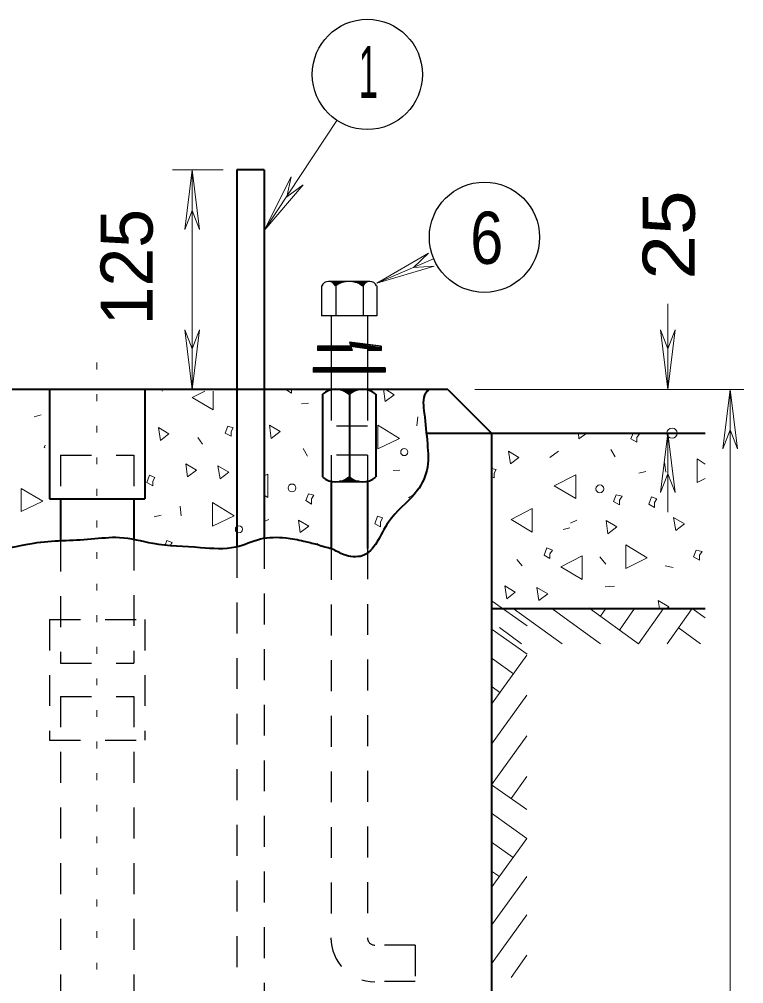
# Model space of a CAD drawing. Extents: x 312583 to 312854, y 144419 to 144597.
# Drawn here: x 312630.09 to 312640.64, y 144537.27 to 144551.32 of the extents above; entities that cross this region are included whole.
import ezdxf

# ---------------------------------------------------------------- set-up
doc = ezdxf.new("R2010")
doc.units = 0
doc.header["$LTSCALE"] = 0.3
doc.header["$PDMODE"] = 32
doc.header["$PDSIZE"] = 0.15
doc.linetypes.add('DOTTED', pattern=[1.5, 0.3, -1.2])
doc.linetypes.add('SHORT_DASHED', pattern=[2.7, 1.5, -1.2])
doc.layers.add('1', color=7, linetype='Continuous', lineweight=25)
doc.layers.add('2', color=7, linetype='Continuous', lineweight=13)

msp = doc.modelspace()

# ---------------------------------------------------------------- linework, layer by layer
at = {"layer": '1', "lineweight": 40}
for p, q in [((312633.6543, 144549.1237), (312633.2556, 144549.1237)), ((312633.2556, 144549.1237), (312633.2556, 144543.6344)), ((312633.6543, 144549.1237), (312633.6543, 144543.7647)), ((312636.33, 144545.9267), (312626.1103, 144545.9267)), ((312630.5263, 144545.9267), (312630.5263, 144544.332)), ((312631.914, 144545.9267), (312631.914, 144544.332)), ((312634.8963, 144545.9267), (312634.8963, 144544.5774)), ((312636.33, 144545.9267), (312636.9663, 144545.2904)), ((312634.5053, 144545.8577), (312634.5053, 144544.654)), ((312635.2796, 144545.8577), (312635.2796, 144544.654)), ((312636.0156, 144545.2904), (312636.9663, 144545.2904)), ((312636.9663, 144545.2904), (312636.9663, 144526.76)), ((312636.9663, 144545.2904), (312640.079, 144545.2904)), ((312634.628, 144544.5927), (312634.628, 144543.6037)), ((312635.157, 144544.5927), (312635.157, 144543.6114)), ((312630.5263, 144544.332), (312631.914, 144544.332)), ((312630.6873, 144544.332), (312630.6873, 144543.7264)), ((312631.753, 144544.332), (312631.753, 144543.7417)), ((312636.9663, 144542.7374), (312640.079, 144542.7374))]:
    msp.add_line(p, q, dxfattribs=at)
at = {"layer": '1'}
for p, q in [((312634.49, 144547.437), (312634.49, 144547)), ((312635.1953, 144547.4984), (312634.5973, 144547.4984)), ((312634.697, 144547.437), (312634.697, 144547)), ((312635.0956, 144547.437), (312635.0956, 144547)), ((312635.295, 144547.437), (312635.295, 144547)), ((312635.295, 144547), (312634.49, 144547)), ((312634.628, 144547), (312634.628, 144545.9267)), ((312635.157, 144547), (312635.157, 144545.9267)), ((312634.4286, 144546.5554), (312634.4286, 144546.494)), ((312634.9116, 144546.5554), (312634.4286, 144546.5554)), ((312634.9346, 144546.494), (312634.4286, 144546.494)), ((312635.3563, 144546.5554), (312635.3563, 144546.494)), ((312635.4176, 144546.241), (312634.3673, 144546.241)), ((312634.3673, 144546.241), (312634.3673, 144546.1797)), ((312635.4176, 144546.2257), (312634.3673, 144546.2257)), ((312635.4176, 144546.2104), (312634.3673, 144546.2104)), ((312635.4176, 144546.195), (312634.3673, 144546.195)), ((312635.4176, 144546.1797), (312634.3673, 144546.1797)), ((312635.4176, 144546.241), (312635.4176, 144546.1797)), ((312635.157, 144545.9267), (312634.628, 144545.9267)), ((312635.088, 144545.9267), (312634.697, 144545.9267))]:
    msp.add_line(p, q, dxfattribs=at)
at = {"layer": '1', "linetype": 'DOTTED', "lineweight": 13}
msp.add_line((312631.2163, 144535.178), (312631.2163, 144546.632), dxfattribs=at)
at = {"layer": '1', "linetype": 'SHORT_DASHED'}
for p, q in [((312634.628, 144545.9267), (312634.628, 144545.39)), ((312635.157, 144545.9267), (312635.157, 144545.39)), ((312635.157, 144545.39), (312634.628, 144545.39)), ((312630.6873, 144544.9684), (312631.753, 144544.9684)), ((312630.6873, 144544.9684), (312630.6873, 144544.332)), ((312631.753, 144544.9684), (312631.753, 144544.332)), ((312635.157, 144544.9684), (312634.628, 144544.9684)), ((312634.628, 144544.9684), (312634.628, 144544.5927)), ((312635.157, 144544.9684), (312635.157, 144544.5927)), ((312635.088, 144544.5774), (312634.697, 144544.5774)), ((312630.6873, 144543.7264), (312630.6873, 144541.94)), ((312631.753, 144543.7417), (312631.753, 144541.94)), ((312633.6543, 144543.7647), (312633.6543, 144526.76)), ((312633.2556, 144543.6344), (312633.2556, 144526.76)), ((312634.628, 144543.6037), (312634.628, 144537.938)), ((312635.157, 144543.6114), (312635.157, 144537.938)), ((312630.5263, 144542.5764), (312631.914, 144542.5764)), ((312630.5263, 144542.5764), (312630.5263, 144540.8207)), ((312631.914, 144542.5764), (312631.914, 144540.8207)), ((312630.6873, 144541.94), (312631.753, 144541.94)), ((312630.6873, 144541.457), (312631.753, 144541.457)), ((312630.6873, 144541.457), (312630.6873, 144535.178)), ((312631.753, 144541.457), (312631.753, 144535.178)), ((312630.5263, 144540.8207), (312631.914, 144540.8207)), ((312635.8546, 144537.8307), (312635.2643, 144537.8307)), ((312635.8546, 144537.8307), (312635.8546, 144537.3017)), ((312635.8546, 144537.3017), (312635.2643, 144537.3017))]:
    msp.add_line(p, q, dxfattribs=at)
at = {"layer": '1'}
for points in [[(312634.6203, 144547.4984), (312634.8426, 144547.4984), (312634.8043, 144547.4907), (312634.7813, 144547.483), (312634.7353, 144547.4677), (312634.697, 144547.437), (312634.6816, 144547.4677), (312634.6586, 144547.483), (312634.628, 144547.4984), (312634.8273, 144547.4984), (312634.766, 144547.483), (312634.7276, 144547.4677), (312634.697, 144547.4447), (312634.6663, 144547.4754), (312634.6433, 144547.4907), (312634.7966, 144547.4907), (312634.743, 144547.4754), (312634.697, 144547.4524), (312634.651, 144547.4907), (312634.7813, 144547.4907), (312634.697, 144547.46), (312634.6586, 144547.4907), (312634.766, 144547.4907), (312634.6893, 144547.46), (312634.6663, 144547.483), (312634.7506, 144547.4907), (312634.697, 144547.4677), (312634.6816, 144547.483), (312634.7276, 144547.483), (312634.697, 144547.4677), (312634.6893, 144547.483), (312634.7123, 144547.483), (312634.697, 144547.4754)], [(312635.1646, 144547.4984), (312634.9423, 144547.4984), (312634.9806, 144547.4907), (312635.0036, 144547.483), (312635.0496, 144547.4677), (312635.088, 144547.437), (312635.1033, 144547.4677), (312635.1263, 144547.483), (312635.157, 144547.4984), (312634.9653, 144547.4984), (312635.019, 144547.483), (312635.0573, 144547.4677), (312635.088, 144547.4447), (312635.1186, 144547.4754), (312635.1416, 144547.4907), (312634.9883, 144547.4907), (312635.042, 144547.4754), (312635.088, 144547.4524), (312635.134, 144547.4907), (312635.0036, 144547.4907), (312635.088, 144547.46), (312635.1263, 144547.4907), (312635.019, 144547.4907), (312635.0956, 144547.46), (312635.1186, 144547.483), (312635.0343, 144547.4907), (312635.088, 144547.4677), (312635.1033, 144547.483), (312635.0573, 144547.483), (312635.088, 144547.4677), (312635.0956, 144547.483), (312635.0726, 144547.483), (312635.088, 144547.4754)], [(312635.3563, 144546.5554), (312634.8963, 144546.6167), (312634.9346, 144546.494)], [(312635.157, 144546.494), (312635.3486, 144546.5017), (312635.3486, 144546.5554), (312634.904, 144546.609), (312634.9193, 144546.563), (312635.1646, 144546.5324), (312635.1646, 144546.5017), (312635.341, 144546.5094), (312635.341, 144546.54), (312634.9116, 144546.6014), (312634.927, 144546.5707), (312635.1723, 144546.5324), (312635.18, 144546.5094), (312635.3333, 144546.517), (312635.3333, 144546.5324), (312634.9346, 144546.5937), (312634.9346, 144546.5784), (312635.1723, 144546.54), (312635.1876, 144546.5324), (312635.2336, 144546.517), (312635.3256, 144546.5247), (312634.9423, 144546.586), (312635.2643, 144546.5247)], [(312634.9193, 144546.5017), (312634.4363, 144546.5017), (312634.4363, 144546.5554), (312634.904, 144546.5477), (312634.9193, 144546.5094), (312634.444, 144546.5094), (312634.4516, 144546.54), (312634.8963, 144546.54), (312634.9116, 144546.517), (312634.4593, 144546.517), (312634.467, 144546.5324), (312634.467, 144546.5324), (312634.8963, 144546.5324), (312634.904, 144546.5247), (312634.467, 144546.5247)], [(312634.9116, 144546.5554), (312635.3563, 144546.494), (312635.157, 144546.494)], [(312635.0343, 144545.9267), (312634.7506, 144545.9267), (312634.7813, 144545.919), (312634.812, 144545.9114), (312634.8426, 144545.896), (312634.8656, 144545.8884), (312634.8886, 144545.8654), (312634.8963, 144545.8654), (312634.95, 144545.896), (312634.996, 144545.919), (312635.019, 144545.9267), (312634.766, 144545.9267), (312634.789, 144545.919), (312634.812, 144545.919), (312634.8426, 144545.9037), (312634.8733, 144545.8884), (312634.881, 144545.8807), (312634.8963, 144545.873), (312634.9423, 144545.9037), (312634.996, 144545.919), (312634.8043, 144545.919), (312634.8503, 144545.9037), (312634.8886, 144545.8807), (312634.973, 144545.919), (312634.8273, 144545.919), (312634.8886, 144545.873), (312634.9576, 144545.919), (312634.835, 144545.919), (312634.8886, 144545.8884), (312634.9346, 144545.9114), (312634.858, 144545.9114), (312634.8963, 144545.9037), (312634.9346, 144545.9037), (312634.9116, 144545.8884), (312634.904, 144545.9114), (312634.8963, 144545.8807), (312634.881, 144545.9037), (312634.8656, 144545.9037), (312634.8503, 144545.9114)]]:
    msp.add_lwpolyline(points, dxfattribs=at)
at = {"layer": '1', "lineweight": 40}
msp.add_lwpolyline([(312635.0343, 144544.585), (312634.7506, 144544.585), (312634.7813, 144544.5927), (312634.812, 144544.6004), (312634.8426, 144544.6157), (312634.8656, 144544.6234), (312634.8886, 144544.6464), (312634.8963, 144544.6464), (312634.95, 144544.608), (312634.996, 144544.5927), (312635.019, 144544.585), (312634.766, 144544.585), (312634.789, 144544.585), (312634.812, 144544.5927), (312634.8426, 144544.6004), (312634.8733, 144544.6234), (312634.881, 144544.631), (312634.8963, 144544.6387), (312634.9423, 144544.608), (312634.996, 144544.585), (312634.8043, 144544.585), (312634.8503, 144544.6004), (312634.8886, 144544.631), (312634.973, 144544.5927), (312634.8273, 144544.5927), (312634.8886, 144544.631), (312634.9576, 144544.5927), (312634.835, 144544.5927), (312634.8886, 144544.6234), (312634.9346, 144544.6004), (312634.858, 144544.6004), (312634.8963, 144544.608), (312634.9346, 144544.6004), (312634.9116, 144544.6157), (312634.904, 144544.6004), (312634.8963, 144544.6234), (312634.881, 144544.608), (312634.8656, 144544.608), (312634.8503, 144544.6004)], dxfattribs=at)
at = {"layer": '1'}
for centre, radius, start, end in [((312634.593, 144547.389), 0.1106, 25.60064, 154.39936), ((312634.8922, 144547.1513), 0.3483, 55.04559, 124.95441), ((312635.1915, 144547.389), 0.1106, 25.60064, 154.39936)]:
    msp.add_arc(centre, radius, start, end, dxfattribs=at)
at = {"layer": '1', "lineweight": 40}
for centre, start, end in [((312634.6976, 144545.6259), 50.00693, 129.99306), ((312635.087, 144545.6259), 50.00694, 129.99307), ((312634.6976, 144544.8834), 230.00694, 309.99307), ((312635.087, 144544.8834), 230.00693, 309.99306)]:
    msp.add_arc(centre, 0.303, start, end, dxfattribs=at)
at = {"layer": '1', "linetype": 'SHORT_DASHED'}
for radius in [0.6389, 0.1067]:
    msp.add_arc((312635.2649, 144537.9399), radius, 180, 270, dxfattribs=at)
at = {"layer": '1', "lineweight": 40}
for points in [[(312636.054, 144545.9267), (312636.008, 144545.873), (312635.985, 144545.5817), (312636.031, 144545.137), (312636.0233, 144544.746), (312635.8546, 144544.4164), (312635.4636, 144543.9947), (312635.0803, 144543.504), (312634.8196, 144543.5194), (312634.6356, 144543.6037), (312634.4363, 144543.665), (312634.421, 144543.6727)], [(312628.096, 144543.688), (312628.4563, 144543.7954), (312628.7706, 144543.7647), (312629.1233, 144543.7187), (312629.6216, 144543.6037), (312630.2963, 144543.688), (312630.7103, 144543.7264), (312631.132, 144543.7494), (312631.546, 144543.7724), (312632.029, 144543.688), (312632.7266, 144543.6267), (312633.2403, 144543.6344), (312633.6006, 144543.7494), (312633.9686, 144543.7647), (312634.2293, 144543.7187), (312634.421, 144543.6727)]]:
    msp.add_spline(points, degree=3, dxfattribs=at)
at = {"layer": '2'}
for p, q in [((312634.7123, 144549.8444), (312633.6543, 144548.242)), ((312633.0563, 144549.1237), (312632.3203, 144549.1237)), ((312632.604, 144549.1237), (312632.4966, 144548.2574)), ((312632.604, 144545.9267), (312632.604, 144549.1237)), ((312632.604, 144549.1237), (312632.7113, 144548.2574)), ((312633.6543, 144548.242), (312634.0453, 144549.024)), ((312634.0453, 144549.024), (312633.984, 144548.7327)), ((312633.6543, 144548.242), (312634.2216, 144548.909)), ((312634.2216, 144548.909), (312633.984, 144548.7327)), ((312632.4966, 144548.2574), (312632.604, 144548.5334)), ((312632.7113, 144548.2574), (312632.604, 144548.5334)), ((312635.295, 144547.4754), (312636.0463, 144547.9124)), ((312636.0463, 144547.9124), (312635.8316, 144547.7054)), ((312636.123, 144547.828), (312635.295, 144547.4754)), ((312635.295, 144547.4754), (312636.1306, 144547.7207)), ((312636.1306, 144547.7207), (312635.8316, 144547.7054)), ((312639.5346, 144545.9267), (312639.5346, 144547.1764)), ((312632.4966, 144546.793), (312632.604, 144546.517)), ((312632.604, 144545.9267), (312632.4966, 144546.793)), ((312632.7113, 144546.793), (312632.604, 144546.517)), ((312632.604, 144545.9267), (312632.7113, 144546.793)), ((312639.4273, 144546.793), (312639.5346, 144546.517)), ((312639.5346, 144545.9267), (312639.4273, 144546.793)), ((312639.642, 144546.793), (312639.5346, 144546.517)), ((312639.5346, 144545.9267), (312639.642, 144546.793)), ((312632.1746, 144545.919), (312632.167, 144545.9037)), ((312632.9106, 144545.6277), (312632.9106, 144545.9037)), ((312633.9686, 144545.9267), (312634.053, 144545.873)), ((312634.053, 144545.873), (312634.053, 144545.9267)), ((312635.3946, 144545.9344), (312635.4176, 144545.7504)), ((312636.721, 144545.9267), (312640.6407, 144545.9267)), ((312640.4424, 144545.9267), (312640.335, 144545.0604)), ((312640.4424, 144526.76), (312640.4424, 144545.9267)), ((312640.4424, 144545.9267), (312640.5497, 144545.0604)), ((312634.1986, 144545.7197), (312634.2983, 144545.7274)), ((312630.304, 144545.528), (312630.4036, 144545.5587)), ((312635.8776, 144545.3977), (312635.893, 144545.528)), ((312640.335, 144545.0604), (312640.4424, 144545.3364)), ((312640.5497, 144545.0604), (312640.4424, 144545.3364)), ((312632.6883, 144545.229), (312632.7573, 144545.1294)), ((312638.2313, 144545.2904), (312638.239, 144545.206)), ((312638.239, 144545.206), (312638.354, 144545.2904)), ((312639.5346, 144545.2904), (312639.4273, 144544.424)), ((312639.5346, 144544.1404), (312639.5346, 144545.2904)), ((312639.5346, 144545.2904), (312639.642, 144544.424)), ((312634.2216, 144545.068), (312634.283, 144544.953)), ((312638.7066, 144545.0527), (312638.768, 144544.9454)), ((312637.94, 144545.0297), (312637.8173, 144544.9377)), ((312640.079, 144544.838), (312639.964, 144544.9147)), ((312639.4886, 144544.861), (312639.504, 144544.723)), ((312635.5326, 144544.746), (312635.6323, 144544.7537)), ((312639.113, 144544.7077), (312639.2126, 144544.7307)), ((312639.4273, 144544.424), (312639.5346, 144544.7)), ((312639.642, 144544.424), (312639.5346, 144544.7)), ((312633.6543, 144544.3857), (312633.708, 144544.355)), ((312632.4276, 144544.2247), (312632.443, 144544.0867)), ((312632.052, 144544.0714), (312632.1516, 144544.0944)), ((312633.6543, 144544.0024), (312633.7233, 144544.033)), ((312638.1163, 144543.9794), (312638.2083, 144544.0254)), ((312638.009, 144543.8874), (312638.1086, 144543.9104)), ((312634.4363, 144543.6727), (312634.4363, 144543.665)), ((312634.467, 144543.6574), (312634.4363, 144543.6727)), ((312637.3343, 144543.4504), (312637.411, 144543.3584)), ((312638.5456, 144543.4887), (312638.63, 144543.3814)), ((312639.4963, 144543.3584), (312639.6113, 144543.3354)), ((312638.6223, 144543.0517), (312638.7603, 144543.0594)), ((312636.974, 144542.8447), (312637.4876, 144542.4844)), ((312637.9936, 144542.2237), (312637.2806, 144542.7374)), ((312638.5533, 144542.2237), (312637.8633, 144542.722)), ((312639.1053, 144542.2237), (312638.3846, 144542.745)), ((312638.63, 144542.7374), (312638.5533, 144542.6224)), ((312639.0516, 144542.7374), (312638.8293, 144542.423)), ((312639.4733, 144542.7374), (312639.1053, 144542.2237)), ((312639.8873, 144542.7374), (312639.527, 144542.2237)), ((312640.079, 144542.5994), (312639.8873, 144542.7374)), ((312636.974, 144542.4307), (312637.4876, 144542.0704)), ((312637.4033, 144542.2237), (312637.0813, 144542.4614)), ((312640.01, 144542.2237), (312639.688, 144542.4614)), ((312637.48, 144542.055), (312636.9663, 144541.342)), ((312636.974, 144542.009), (312637.2883, 144541.7867)), ((312636.974, 144541.595), (312637.089, 144541.5107)), ((312637.48, 144541.4724), (312636.9663, 144540.7594)), ((312637.48, 144540.882), (312636.9663, 144540.169)), ((312637.48, 144540.2917), (312637.25, 144539.9697)), ((312636.9663, 144540.169), (312637.48, 144539.8087)), ((312636.9663, 144539.755), (312637.48, 144539.387)), ((312637.48, 144539.387), (312636.9586, 144538.6664)), ((312636.9663, 144539.3334), (312637.2806, 144539.111)), ((312636.9663, 144538.9117), (312637.0813, 144538.835)), ((312637.48, 144538.835), (312636.9816, 144538.145)), ((312637.48, 144538.2754), (312636.9663, 144537.5624)), ((312637.48, 144537.685), (312637.25, 144537.363))]:
    msp.add_line(p, q, dxfattribs=at)
for points in [[(312632.788, 144545.9037), (312632.604, 144545.8117), (312632.9106, 144545.6277)], [(312635.4176, 144545.7504), (312635.548, 144545.85), (312635.41, 144545.9344)], [(312639.0286, 144545.2904), (312638.998, 144545.206), (312639.0823, 144545.16), (312639.0823, 144545.229)], [(312639.0823, 144545.229), (312639.1206, 144545.2827), (312639.1053, 144545.2904)], [(312630.465, 144545.114), (312630.4496, 144545.0834), (312630.465, 144545.0757)], [(312639.964, 144544.9147), (312639.964, 144544.5697), (312640.079, 144544.631)], [(312637.0046, 144544.7077), (312637.0353, 144544.7614), (312636.9663, 144544.7767)], [(312633.708, 144544.355), (312633.708, 144544.6924), (312633.6543, 144544.6694)], [(312636.9663, 144544.654), (312637.0046, 144544.6387), (312637.0046, 144544.7077)], [(312635.8316, 144544.3934), (312635.755, 144544.355), (312635.7933, 144544.3397)], [(312632.2896, 144543.6574), (312632.3126, 144543.6957), (312632.236, 144543.7264), (312632.213, 144543.6574)], [(312639.5193, 144542.7374), (312639.55, 144542.7604), (312639.3966, 144542.8524), (312639.412, 144542.7374)]]:
    msp.add_lwpolyline(points, dxfattribs=at)
for points in [[(312632.144, 144545.183), (312632.2666, 144545.2827), (312632.1133, 144545.3747)], [(312633.1713, 144545.3134), (312633.202, 144545.367), (312633.1253, 144545.39), (312633.087, 144545.2904), (312633.1713, 144545.2444)], [(312633.754, 144545.2137), (312633.8843, 144545.3134), (312633.731, 144545.4054)], [(312635.3103, 144545.4054), (312635.3103, 144545.0604), (312635.6246, 144545.2137)], [(312637.2423, 144544.8457), (312637.365, 144544.9377), (312637.2116, 144545.0297)], [(312632.535, 144544.654), (312632.6653, 144544.7537), (312632.512, 144544.8457)], [(312633.0103, 144544.6234), (312633.1406, 144544.723), (312632.9796, 144544.815)], [(312632.029, 144544.5927), (312632.0596, 144544.6464), (312631.983, 144544.677), (312631.9446, 144544.5697), (312632.029, 144544.5237)], [(312638.193, 144544.3397), (312638.193, 144544.6847), (312637.8786, 144544.5237)], [(312630.1123, 144544.4854), (312630.1123, 144544.148), (312630.4266, 144544.3014)], [(312634.3443, 144544.332), (312634.375, 144544.3857), (312634.2983, 144544.4087), (312634.26, 144544.309), (312634.3443, 144544.2554)], [(312638.8293, 144544.3167), (312638.8676, 144544.3704), (312638.7833, 144544.3934), (312638.745, 144544.2937), (312638.8293, 144544.2477)], [(312639.343, 144544.2784), (312639.3736, 144544.332), (312639.297, 144544.3627), (312639.2586, 144544.2554), (312639.343, 144544.2094)], [(312632.903, 144544.2784), (312632.903, 144543.9334), (312633.2173, 144544.0867)], [(312635.3486, 144543.9947), (312635.3793, 144544.056), (312635.3026, 144544.079), (312635.2643, 144543.9717), (312635.3486, 144543.9257)], [(312637.5566, 144543.849), (312637.5566, 144544.194), (312637.25, 144544.033)], [(312639.6496, 144543.872), (312639.78, 144543.9717), (312639.619, 144544.0637)], [(312634.1756, 144543.8414), (312634.306, 144543.9334), (312634.1526, 144544.0254)], [(312638.6606, 144543.826), (312638.791, 144543.9257), (312638.6376, 144544.0177)], [(312638.9213, 144543.665), (312638.9213, 144543.32), (312639.2356, 144543.4734)], [(312637.8173, 144543.5347), (312637.8556, 144543.5884), (312637.7713, 144543.619), (312637.733, 144543.5117), (312637.8173, 144543.4657)], [(312638.285, 144543.159), (312638.285, 144543.504), (312637.9783, 144543.343)], [(312639.9946, 144543.5117), (312640.033, 144543.5654), (312639.9486, 144543.5884), (312639.9103, 144543.4887), (312639.9946, 144543.4427)], [(312637.1886, 144542.8754), (312637.3113, 144542.975), (312637.158, 144543.067)], [(312637.6563, 144542.8524), (312637.7866, 144542.952), (312637.6256, 144543.044)]]:
    msp.add_lwpolyline(points, close=True, dxfattribs=at)
at = {"layer": '2', "lineweight": 25}
for centre in [(312635.157, 144550.5158), (312636.8628, 144548.1436)]:
    msp.add_circle(centre, 0.8026, dxfattribs=at)
at = {"layer": '2'}
for centre, radius in [((312635.6948, 144545.0149), 0.0522), ((312634.0591, 144544.4919), 0.0577), ((312638.5445, 144544.4792), 0.0577), ((312633.2861, 144543.8897), 0.0522)]:
    msp.add_circle(centre, radius, dxfattribs=at)
msp.add_point((312639.596, 144545.2904), dxfattribs=at)

# ---------------------------------------------------------------- texts
for s, width, p in [('1', 0.5, (312635.0284, 144550.1702)), ('6', 0.85, (312636.6559, 144547.7563))]:
    msp.add_text(s, height=0.76, dxfattribs=dict(at, width=width)).set_placement(p)
at = {"layer": '2', "width": 1.15}
msp.add_text('25 ', height=0.76, rotation=90, dxfattribs=at).set_placement((312639.9277, 144547.5262))
at = {"layer": '2'}
msp.add_text('125', height=0.76, rotation=90, dxfattribs=at).set_placement((312632.029, 144546.8597))

doc.saveas('drawing.dxf')
